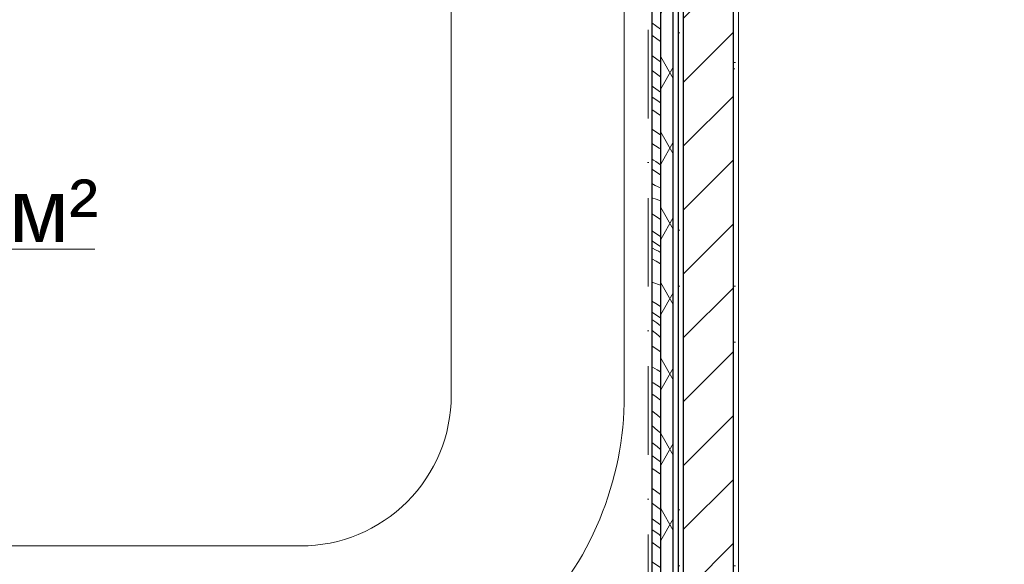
# Model space of a CAD drawing. Header units: millimetres. Extents: x -59761 to 112741, y -57975 to 46221.
# Tile 283 of 421: x 69495 to 73420, y -43658 to -41488. Entities that reach past the tile are written whole.
import ezdxf

# ---------------------------------------------------------------- set-up
doc = ezdxf.new("R2010")
doc.units = ezdxf.units.MM
for name, pattern in [('Wipeout_Contour', [1000, 0, -1000]), ('Штриховая', [564.444447, 282.222223, -282.222223]), ('Штрихпунктирная', [670.277762, 352.777767, -176.388884, 0, -141.111112])]:
    doc.linetypes.add(name, pattern=pattern)
for name, color, linetype in [('Интерьер - конструкции мебели', 7, 'Continuous'), ('Интерьер - Оборудование бань', 7, 'Continuous'), ('Конструктив - Стены Блок 200 нов', 7, 'Continuous'), ('УЛИЦА_Внутр отделка бань', 7, 'Continuous'), ('Элемент Модели - Зона', 7, 'Continuous'), ('Элемент Модели - Оси', 2, 'Continuous')]:
    doc.layers.add(name, color=color, linetype=linetype)
doc.styles.add('СГЕНЕРИР_СТИЛЬ_1', font='arial.ttf')
pattern_1 = [(45, (-45000, -53650), (-111.36932, 111.36932), [0, -105, 0, -157.5]), (110, (-44650, -53650), (148.00159, 53.86817), [0, -77, 0, -133])]

# ---------------------------------------------------------------- blocks, each defined once
blk = doc.blocks.new('*X652', base_point=(2412685.8, -340475.5))
at = {"layer": 'УЛИЦА_Внутр отделка бань', "color": 7, "linetype": 'Continuous', "lineweight": 5}
for p, q in [((2529715.2, -327986.3), (2529700.8, -327975.7)), ((2529735.8, -328001.3), (2529715.2, -327986.3)), ((2529735.8, -328050.8), (2529700.8, -328025.8)), ((2529701, -328106.2), (2529700.8, -328106)), ((2529735.8, -328131.4), (2529701, -328106.2)), ((2529702.9, -328167.2), (2529700.8, -328165.6)), ((2529735.8, -328191), (2529702.9, -328167.2)), ((2529707.3, -328232.1), (2529700.8, -328227.3)), ((2529735.8, -328252.3), (2529707.3, -328232.1)), ((2529729.5, -328291.2), (2529700.8, -328271.3)), ((2529735.8, -328295.5), (2529729.5, -328291.2)), ((2529735.8, -328345.9), (2529700.8, -328321)), ((2529735.8, -328422.8), (2529700.8, -328399.8)), ((2529730.3, -328475.1), (2529700.8, -328456.4)), ((2529735.8, -328478.5), (2529730.3, -328475.1)), ((2529707.4, -328523.2), (2529700.8, -328518.8)), ((2529716.7, -328529.3), (2529707.4, -328523.2)), ((2529726, -328535.3), (2529716.7, -328529.3)), ((2529735.3, -328541.4), (2529726, -328535.3)), ((2529735.8, -328541.7), (2529735.3, -328541.4)), ((2529735.8, -328582.2), (2529700.8, -328559.6)), ((2529713.3, -328624.8), (2529700.8, -328615.9)), ((2529713.3, -328624.8), (2529735.8, -328634)), ((2529700.8, -328673.2), (2529718.3, -328678.5)), ((2529718.3, -328678.5), (2529735.8, -328684.8)), ((2529707.3, -328741.5), (2529700.8, -328737.3)), ((2529729.7, -328755.9), (2529707.3, -328741.5)), ((2529735.8, -328759.8), (2529729.7, -328755.9)), ((2529735.8, -328828), (2529700.8, -328805.3)), ((2529735.8, -328867.6), (2529700.8, -328844.4)), ((2529700.8, -328872.3), (2529717.9, -328881.7)), ((2529727.6, -328886.4), (2529717.9, -328881.7)), ((2529735.8, -328890.7), (2529727.6, -328886.4)), ((2529700.8, -328916.8), (2529718.3, -328925.8)), ((2529718.3, -328925.8), (2529735.8, -328935.8)), ((2529704.9, -329011.2), (2529700.8, -329009.8)), ((2529735.8, -329022), (2529704.9, -329011.2)), ((2529716.7, -329095), (2529700.8, -329085.5)), ((2529735.8, -329151.2), (2529700.8, -329129.1)), ((2529735.8, -329106.1), (2529716.7, -329095)), ((2529720.5, -329172.1), (2529700.8, -329157.8)), ((2529735.8, -329183.2), (2529720.5, -329172.1)), ((2529708.5, -329207.2), (2529700.8, -329201)), ((2529719.2, -329215.9), (2529708.5, -329207.2)), ((2529729.6, -329224.8), (2529719.2, -329215.9)), ((2529735.8, -329230.2), (2529729.6, -329224.8)), ((2529729.8, -329282.7), (2529700.8, -329263)), ((2529735.8, -329287.3), (2529729.8, -329282.7)), ((2529703.1, -329348.3), (2529700.8, -329347.2)), ((2529721.9, -329358.5), (2529703.1, -329348.3)), ((2529735.8, -329367), (2529721.9, -329358.5)), ((2529705.5, -329410.9), (2529700.8, -329408)), ((2529735.8, -329428.9), (2529705.5, -329410.9)), ((2529717.7, -329466.7), (2529700.8, -329454.6)), ((2529735.8, -329479.6), (2529717.7, -329466.7)), ((2529722.8, -329540.1), (2529700.8, -329521.7)), ((2529735.8, -329550.6), (2529722.8, -329540.1)), ((2529723, -329599.9), (2529700.8, -329581.2)), ((2529735.8, -329610.4), (2529723, -329599.9)), ((2529721.3, -329664.7), (2529700.8, -329648.5)), ((2529735.8, -329676), (2529721.3, -329664.7)), ((2529715.2, -329710.6), (2529700.8, -329699.9)), ((2529735.8, -329725.5), (2529715.2, -329710.6)), ((2529735.8, -329775), (2529700.8, -329750)), ((2529701, -329830.4), (2529700.8, -329830.2)), ((2529735.8, -329855.6), (2529701, -329830.4)), ((2529702.9, -329891.4), (2529700.8, -329889.8)), ((2529735.8, -329915.2), (2529702.9, -329891.4)), ((2529707.3, -329956.3), (2529700.8, -329951.5)), ((2529735.8, -329976.5), (2529707.3, -329956.3)), ((2529729.5, -330015.4), (2529700.8, -329995.5)), ((2529735.8, -330019.7), (2529729.5, -330015.4)), ((2529735.8, -330070.1), (2529700.8, -330045.2)), ((2529735.8, -330147), (2529700.8, -330124))]:
    blk.add_line(p, q, dxfattribs=at)

msp = doc.modelspace()

# ---------------------------------------------------------------- linework, layer by layer
at = {"layer": 'Интерьер - конструкции мебели', "color": 7, "linetype": 'Continuous', "lineweight": 15, "flags": 128}
msp.add_lwpolyline([(67135.06, -39654.94), (66445.06, -39654.94), (66445.06, -42985, 0.4142136), (67735.06, -44275), (69117.6, -44275), (70615.06, -44275, 0.4142136), (71905.06, -42985), (71905.06, -39654.94), (71215.06, -39654.94), (71215.06, -42985, -0.4142136), (70615.06, -43585), (69167.53, -43585), (67735.06, -43585, -0.4142136), (67135.06, -42985)], format="xyb", close=True, dxfattribs=at)
at = {"layer": 'Интерьер - Оборудование бань', "color": 7, "linetype": 'Continuous', "lineweight": 15}
for points in [[(71215.06, -39577.71), (71215.06, -42985, -0.4142136), (70615.06, -43585), (69117.6, -43585)], [(71215.06, -39654.94), (71905.06, -39654.94), (71905.06, -42985, -0.4142136), (70615.06, -44275), (69117.6, -44275)]]:
    msp.add_lwpolyline(points, format="xyb", dxfattribs=at)
at = {"layer": 'Элемент Модели - Зона', "color": 7, "linetype": 'Continuous', "lineweight": 15}
msp.add_line((68493.84, -42402.12), (69794.42, -42402.12), dxfattribs=at)
at = {"layer": 'Элемент Модели - Зона', "color": 253, "linetype": 'Штриховая', "lineweight": 15, "flags": 128}
for points in [[(72320.06, -35919.94), (72320.06, -44700), (80700, -44700), (80700, -44699.94), (81300, -44699.94), (81300, -44700), (89680, -44700), (89680, -35919.94), (81300, -35919.94), (81300, -36299.94), (80700, -36299.94), (80700, -35919.94)], [(72080.06, -44450), (72080.06, -39589.94), (66270.06, -39589.94), (66270.06, -44450)]]:
    msp.add_lwpolyline(points, close=True, dxfattribs=at)

# ---------------------------------------------------------------- texts
at = {"layer": 'Элемент Модели - Зона', "color": 7, "lineweight": 15, "insert": (69144.13, -42272.8), "char_height": 250, "attachment_point": 5, "style": 'СГЕНЕРИР_СТИЛЬ_1'}
msp.add_mtext('\\A1;{\\pqc;\\fArial|b0|i0|c204|p38;28,24 м²}', dxfattribs=at)

# ---------------------------------------------------------------- wipeouts: each hides what was drawn before it
at = {"color": 254, "linetype": 'Wipeout_Contour', "lineweight": 0, "ltscale": 10204278.07206577}
msp.add_wipeout([(72120, -39589.94), (72120, -44670), (72140, -44670), (72140, -39589.94)], dxfattribs=at).dxf.layer = 'Конструктив - Стены Блок 200 нов'

# ---------------------------------------------------------------- next in the draw order: hatches: boundary and pattern name
at = {"layer": 'Конструктив - Стены Блок 200 нов', "linetype": 'Continuous', "lineweight": 5}
h = msp.add_hatch(dxfattribs=at)
h.set_pattern_fill('ШТУКАТУРКА__ГИПС_01_000D', color=252, style=0, pattern_type=2)
h.set_pattern_definition(pattern_1)
h.paths.add_polyline_path([(72120, -39589.94), (72120, -44670), (72140, -44670), (72140, -39589.94)])

# ---------------------------------------------------------------- next in the draw order: linework, layer by layer
at = {"layer": 'Конструктив - Стены Блок 200 нов', "color": 7, "linetype": 'Continuous', "lineweight": 30, "flags": 128}
msp.add_lwpolyline([(72120, -39589.94), (72120, -44670)], dxfattribs=at)

# ---------------------------------------------------------------- next in the draw order: wipeouts: each hides what was drawn before it
at = {"color": 254, "linetype": 'Wipeout_Contour', "lineweight": 0, "ltscale": 10204162.13272084}
msp.add_wipeout([(72360, -44670), (72360, -35699.94), (72340, -35699.94), (72340, -44670)], dxfattribs=at).dxf.layer = 'Конструктив - Стены Блок 200 нов'
at = {"color": 254, "linetype": 'Wipeout_Contour', "lineweight": 0, "ltscale": 10204002.95672589}
msp.add_wipeout([(72100.06, -39619.94), (72050.06, -39619.94), (72050.06, -44420), (72100.06, -44420)], dxfattribs=at).dxf.layer = 'УЛИЦА_Внутр отделка бань'

# ---------------------------------------------------------------- next in the draw order: hatches: boundary and pattern name
at = {"layer": 'Конструктив - Стены Блок 200 нов', "linetype": 'Continuous', "lineweight": 5}
h = msp.add_hatch(dxfattribs=at)
h.set_pattern_fill('ШТУКАТУРКА__ГИПС_01_000D', color=252, style=0, pattern_type=2)
h.set_pattern_definition(pattern_1)
h.paths.add_polyline_path([(72360, -44670), (72360, -35699.94), (72340, -35699.94), (72340, -44670)])
at = {"layer": 'УЛИЦА_Внутр отделка бань', "linetype": 'Continuous', "lineweight": 5}
h = msp.add_hatch(dxfattribs=at)
h.set_pattern_fill('ИЗОЛЯЦИЯ_02_000D', style=0, pattern_type=2)
h.set_pattern_definition([(60, (-45000, -54000), (-129.90381, 75), []), (120, (-45000, -54000), (129.90381, 75), [])])
h.paths.add_polyline_path([(72100.06, -39619.94), (72050.06, -39619.94), (72050.06, -44420), (72100.06, -44420)])

# ---------------------------------------------------------------- next in the draw order: linework, layer by layer
at = {"layer": 'Конструктив - Стены Блок 200 нов', "color": 7, "linetype": 'Continuous', "lineweight": 5, "flags": 128}
msp.add_lwpolyline([(72360, -44670), (72360, -35699.94)], dxfattribs=at)
at = {"layer": 'УЛИЦА_Внутр отделка бань', "color": 7, "linetype": 'Continuous', "lineweight": 30, "flags": 128}
msp.add_lwpolyline([(72100.06, -44470), (72100.06, -39569.94)], dxfattribs=at)

# ---------------------------------------------------------------- next in the draw order: wipeouts: each hides what was drawn before it
at = {"color": 254, "linetype": 'Wipeout_Contour', "lineweight": 0, "ltscale": 10204709.29370009}
msp.add_wipeout([(72140, -39569.94), (72140, -44670), (72340, -44670), (72340, -39569.94)], dxfattribs=at).dxf.layer = 'Конструктив - Стены Блок 200 нов'
at = {"color": 254, "linetype": 'Wipeout_Contour', "lineweight": 0, "ltscale": 10203834.24361775}
msp.add_wipeout([(72050.06, -44385), (72050.06, -39654.94), (72015.06, -39654.94), (72015.06, -44385)], dxfattribs=at).dxf.layer = 'УЛИЦА_Внутр отделка бань'

# ---------------------------------------------------------------- next in the draw order: hatches: boundary and pattern name
at = {"layer": 'Конструктив - Стены Блок 200 нов', "linetype": 'Continuous', "lineweight": 5}
h = msp.add_hatch(dxfattribs=at)
h.set_pattern_fill('БЛОКИ_БЕТОННЫЕ_ЭФФЕКТИВН_2D', style=0, pattern_type=2)
h.set_pattern_definition([(45, (-45000, -54000), (-127.27922, 127.27922), [])])
h.paths.add_polyline_path([(72140, -39569.94), (72140, -44670), (72340, -44670), (72340, -39569.94)])

# ---------------------------------------------------------------- next in the draw order: linework, layer by layer
at = {"layer": 'Конструктив - Стены Блок 200 нов', "color": 7, "linetype": 'Continuous', "lineweight": 30}
for p, q in [((72140, -39569.94), (72140, -44670)), ((72340, -44670), (72340, -39569.94))]:
    msp.add_line(p, q, dxfattribs=at)
at = {"layer": 'УЛИЦА_Внутр отделка бань', "color": 7, "linetype": 'Continuous', "lineweight": 30}
msp.add_line((72050.06, -44385), (72050.06, -39654.94), dxfattribs=at)
at = {"layer": 'УЛИЦА_Внутр отделка бань', "color": 7, "linetype": 'Continuous', "lineweight": 30, "flags": 128}
msp.add_lwpolyline([(72015.06, -39654.94), (72015.06, -44385)], dxfattribs=at)
at = {"layer": 'Элемент Модели - Оси', "color": 7, "linetype": 'Штрихпунктирная', "lineweight": 15}
msp.add_line((72000, -38176.54), (72000, -56975), dxfattribs=at)

# ---------------------------------------------------------------- next in the draw order: block references
at = {"layer": 'УЛИЦА_Внутр отделка бань', "color": 7, "lineweight": 30}
msp.add_blockref('*X652', (-45000, -54000), dxfattribs=at)

doc.saveas('drawing.dxf')
